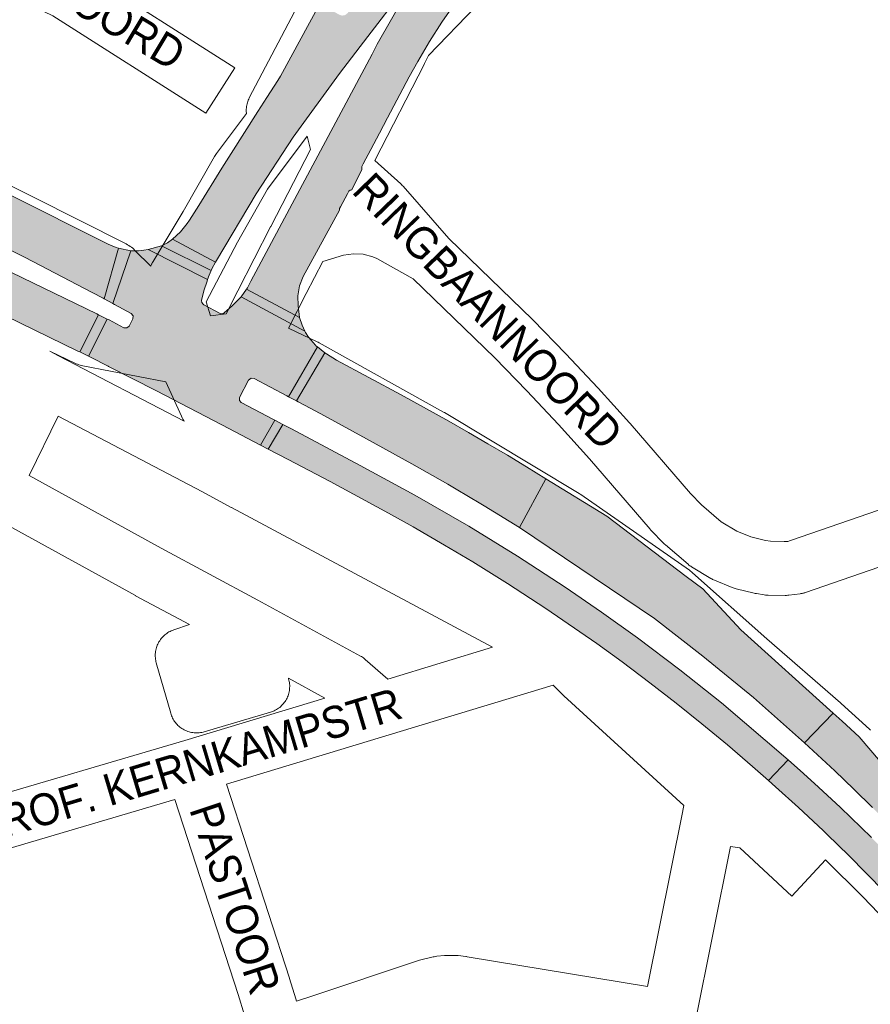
# Paper-space layout 'Layout1' of a CAD drawing. Header units: metres. Extents: x 123097 to 144122, y 392739 to 407589.
# Tile 343 of 510: x 134256 to 134461, y 398452 to 398690. Entities that reach past the tile are written whole.
import ezdxf
from ezdxf.enums import TextEntityAlignment as Align

# ---------------------------------------------------------------- set-up
doc = ezdxf.new("R2010")
doc.units = ezdxf.units.M
doc.header["$MEASUREMENT"] = 0
for name, color, linetype, lineweight in [('gs-anno-wegen algemeen tekst', 7, 'Continuous', 0), ('gs-knt-aanvullende hoofdweg', 7, 'Continuous', 0), ('gs-knt-hoofdweg', 7, 'Continuous', 0), ('gs-knt-wegen algemeen', 7, 'Continuous', 0), ('ir-ARC-asfalt-hoofdwegen-te inspecteren', 5, 'Continuous', 0)]:
    doc.layers.add(name, color=color, linetype=linetype, lineweight=lineweight)
doc.styles.add('Style-Arial', font='arial.ttf')

psp = doc.layouts.get("Layout1")

# ---------------------------------------------------------------- hatches: boundary and pattern name
at = {"layer": 'ir-ARC-asfalt-hoofdwegen-te inspecteren', "linetype": 'Continuous', "lineweight": 13}
for points in [[(134369.53, 398729.905), (134364.706, 398733.265), (134362.73, 398730.4), (134360.874, 398727.674), (134358.997, 398724.961), (134356.155, 398720.935), (134353.27, 398716.944), (134352.534, 398715.897), (134343.228, 398703.123), (134342.674, 398702.34), (134335.801, 398693.11), (134334.904, 398691.876), (134334.296, 398691.384), (134333.526, 398691.252), (134332.789, 398691.513), (134328.169, 398694.118), (134318.678, 398676.601), (134318.065, 398675.589), (134315.349, 398671.494), (134313.172, 398668.125), (134306.721, 398657.944), (134304.484, 398654.412), (134298.927, 398645.433), (134296.698, 398641.879), (134296.142, 398641.083), (134294.511, 398639.013), (134292.575, 398637.226), (134302.971, 398631.698), (134303.176, 398632.089), (134312.77, 398648.2), (134321.71, 398661.87), (134332.89, 398677.24), (134339.742, 398686.176), (134348.08, 398697.05), (134362.96, 398718.3)], [(134310.49, 398625.209), (134323.27, 398618.35), (134322.91, 398621.17), (134322.877, 398623.603), (134323.291, 398626.001), (134324.137, 398628.283), (134332.952, 398644.252), (134332.954, 398644.689), (134333.131, 398645.088), (134334.832, 398648.226), (134335.176, 398648.861), (134335.486, 398649.1), (134335.863, 398649.203), (134338.321, 398654.124), (134338.35, 398654.826), (134338.611, 398655.478), (134340.468, 398658.925), (134342.553, 398662.858), (134344.521, 398666.594), (134349.786, 398676.462), (134351.826, 398680.154), (134354.64, 398684.977), (134357.658, 398689.675), (134360.026, 398693.135), (134361.021, 398694.556), (134362.049, 398695.955), (134358.93, 398698.45), (134358.5, 398698.66), (134359.735, 398701.437), (134360.528, 398703.126), (134361.341, 398704.804), (134362.6, 398707.281), (134363.901, 398709.742), (134367.042, 398715.323), (134370.386, 398720.784), (134372.38, 398723.679), (134374.354, 398726.545), (134369.53, 398729.905), (134362.96, 398718.3), (134363.41, 398718.04), (134355.718, 398707.191), (134348.594, 398695.96), (134342.056, 398684.379), (134340.776, 398681.939), (134339.524, 398679.488), (134311.539, 398627.152), (134310.664, 398625.515)], [(134270.189, 398610.03), (134274.748, 398619.02), (134274.275, 398619.259), (134181.34, 398664.198), (134180.631, 398664.498), (134179.894, 398664.718), (134168.127, 398667.26), (134167.049, 398667.533), (134165.998, 398667.895), (134147.5, 398676.762), (134144.65, 398670.497), (134165.117, 398660.698), (134200.213, 398643.926), (134220.685, 398634.147), (134269.737, 398610.247)], [(134301.974, 398629.868), (134302.049, 398630.081), (134302.971, 398631.698), (134292.575, 398637.226), (134291.377, 398636.382), (134290.068, 398635.722), (134289.909, 398635.66), (134301.908, 398629.714)], [(134289.909, 398635.66), (134286.672, 398634.738), (134301.079, 398627.556), (134301.418, 398628.575), (134301.908, 398629.714)], [(134299.599, 398622.472), (134300.191, 398624.766), (134300.926, 398627.095), (134301.079, 398627.556), (134286.672, 398634.738), (134285.681, 398634.58), (134284.38, 398634.44), (134283.07, 398634.43), (134282.555, 398634.465), (134278.165, 398621.73), (134278.617, 398621.487), (134282.646, 398619.303), (134283.089, 398618.737), (134283.019, 398618.021), (134282.144, 398616.28), (134281.588, 398615.825), (134280.871, 398615.877), (134277.259, 398617.75), (134276.827, 398617.969), (134272.304, 398609.001), (134272.779, 398608.761), (134277.012, 398606.615), (134277.164, 398606.538), (134288.741, 398600.622), (134304.511, 398592.456), (134313.869, 398587.53), (134317.305, 398593.546), (134316.948, 398593.733), (134309.212, 398597.778), (134308.732, 398598.331), (134308.782, 398599.061), (134310.984, 398603.251), (134311.576, 398603.723), (134312.329, 398603.65), (134320.206, 398599.447), (134320.634, 398599.219), (134327.59, 398611.244), (134327.227, 398611.53), (134327.087, 398611.64), (134325.476, 398613.595), (134324.73, 398614.735), (134324.573, 398615.08), (134309.158, 398623.353), (134308.681, 398622.832), (134307.024, 398621.135), (134305.086, 398619.481), (134304.715, 398619.263), (134304.285, 398619.238), (134304.117, 398619.285), (134300.191, 398621.41), (134299.996, 398621.547), (134299.691, 398621.964)], [(134323.285, 398618.307), (134323.27, 398618.35), (134310.49, 398625.209), (134309.158, 398623.353), (134324.573, 398615.08), (134323.922, 398616.511)], [(134324.617, 398597.109), (134329.267, 398594.622), (134339.456, 398589.041), (134350.37, 398582.986), (134359.123, 398578.059), (134361.937, 398576.395), (134363.282, 398575.6), (134367.903, 398572.867), (134376.389, 398567.649), (134382.723, 398579.371), (134378.106, 398582.246), (134373.461, 398585.075), (134368.788, 398587.857), (134364.086, 398590.59), (134359.357, 398593.276), (134347.83, 398599.67), (134332.16, 398608.08), (134329.767, 398609.531), (134329.366, 398609.846), (134322.53, 398598.209), (134322.942, 398597.99)], [(134315.719, 398586.557), (134320.549, 398584.019), (134330.632, 398578.704), (134344.775, 398571.053), (134350.695, 398567.752), (134358.292, 398563.386), (134365.109, 398559.302), (134373.523, 398554.088), (134382.759, 398548.095), (134395.037, 398539.591), (134401.174, 398535.181), (134407.902, 398530.132), (134414.211, 398525.223), (134420.459, 398520.237), (134426.607, 398515.14), (134432.674, 398509.947), (134435.23, 398507.69), (134436.57, 398506.507), (134441.324, 398511.499), (134425.222, 398525.273), (134415.149, 398533.255), (134404.882, 398540.986), (134396.228, 398547.218), (134387.431, 398553.246), (134375.887, 398560.747), (134364.151, 398567.943), (134351.127, 398575.425), (134337.932, 398582.602), (134321.342, 398591.425), (134319.685, 398592.299), (134319.231, 398592.537)], [(134420.679, 398536.554), (134432.875, 398526.555), (134438.691, 398521.446), (134445.225, 398515.595), (134452.116, 398522.832), (134429.866, 398542.954), (134420.657, 398552.828), (134416.64, 398555.829), (134397.524, 398570.395), (134382.723, 398579.371), (134376.389, 398567.649), (134409.023, 398545.633)], [(134538.13, 398409.447), (134543.133, 398413.284), (134533.253, 398426.15), (134528.386, 398432.454), (134520.659, 398442.248), (134517.814, 398445.809), (134503.605, 398463.12), (134493.856, 398474.645), (134487.037, 398482.654), (134488.61, 398484.18), (134487.112, 398485.814), (134482.153, 398491.134), (134475.274, 398498.396), (134473.701, 398500), (134468.272, 398505.536), (134458.452, 398517.106), (134454.312, 398520.846), (134452.116, 398522.832), (134445.225, 398515.595), (134452.539, 398508.881), (134457.129, 398504.476), (134461.649, 398500), (134462.744, 398498.851), (134468.267, 398493.209), (134473.447, 398487.727), (134478.563, 398482.18), (134488.829, 398470.504), (134496.63, 398461.464), (134503.679, 398453.157), (134510.537, 398444.691), (134518.781, 398434.401), (134526.917, 398424.019)], [(134441.324, 398511.499), (134436.57, 398506.507), (134438.261, 398505.014), (134443.775, 398500), (134449.74, 398494.432), (134454.261, 398490.068), (134455.072, 398489.285), (134461.009, 398483.308), (134466.604, 398477.522), (134470.597, 398473.228), (134475.349, 398467.956), (134488.205, 398453.438), (134499.003, 398441.125), (134499.655, 398440.249), (134516.286, 398421.177), (134530.693, 398404.189), (134536.284, 398407.97), (134531.074, 398414.554), (134525.647, 398420.959), (134521.256, 398426.112), (134503.25, 398446.75), (134484.972, 398467.591), (134476.964, 398476.568), (134468.708, 398485.317), (134461.426, 398492.759), (134453.944, 398500), (134448.652, 398504.89), (134445, 398508.211)]]:
    psp.add_hatch(color=5, dxfattribs=at).paths.add_polyline_path(points, flags=0)
at = {"layer": 'ir-ARC-asfalt-hoofdwegen-te inspecteren', "linetype": 'Continuous', "lineweight": 13, "extrusion": (0, 0, -1)}
psp.add_hatch(color=5, dxfattribs=at).paths.add_polyline_path([(-134150.682, 398683.766), (-134175.841, 398672.25), (-134188.98, 398666.12), (-134202.1, 398659.86), (-134229.16, 398646.73), (-134256.98, 398632.82), (-134273.169, 398624.374), (-134275.807, 398622.997), (-134276.113, 398622.833), (-134279.523, 398635.055), (-134279.023, 398635.218), (-134277.02, 398636.07), (-134252.846, 398648.235), (-134244.943, 398652.107), (-134229.742, 398656.73), (-134229.546, 398656.79), (-134217.02, 398661.231), (-134214.686, 398661.795), (-134212.518, 398662.827), (-134193.543, 398671.852), (-134183.57, 398676.531), (-134172.228, 398681.765), (-134161.416, 398686.835), (-134159.877, 398687.446), (-134153.577, 398690.244)], flags=0)

# ---------------------------------------------------------------- linework, layer by layer
at = {"layer": 'gs-knt-aanvullende hoofdweg', "color": 7, "linetype": 'Continuous', "flags": 128}
for points in [[(134354.432, 398681.644), (134353.455, 398679.689), (134353.419, 398679.619), (134341.429, 398656.259)], [(134354.434, 398681.647), (134354.432, 398681.644)], [(134287.328, 398630.703), (134287.333, 398630.719), (134287.363, 398630.796), (134287.458, 398631.023), (134287.499, 398631.112), (134287.526, 398631.173), (134287.555, 398631.232), (134287.597, 398631.322), (134287.673, 398631.469), (134287.709, 398631.541), (134287.727, 398631.574), (134287.748, 398631.614), (134287.912, 398631.899), (134289.838, 398635.085), (134295.189, 398643.939), (134302.724, 398657.186), (134302.883, 398657.452), (134303.052, 398657.71), (134303.231, 398657.962), (134310.443, 398667.635)], [(134305.516, 398619.262), (134308.367, 398624.804), (134308.369, 398624.809), (134316.297, 398640.28), (134316.3, 398640.288), (134316.31, 398640.306), (134325.897, 398658.89), (134325.107, 398662.174), (134315.55, 398649.356), (134308.26, 398636.541), (134300.708, 398622.109), (134301.737, 398618.726)], [(134328.861, 398631.859), (134324.9, 398624.108), (134320.622, 398615.736)]]:
    psp.add_lwpolyline(points, dxfattribs=at)
at = {"layer": 'gs-knt-hoofdweg', "color": 7, "linetype": 'Continuous', "flags": 128}
for points in [[(134237.017, 398657.386), (134246.996, 398653.372), (134247.303, 398653.241), (134247.605, 398653.098), (134281.416, 398636.101), (134281.746, 398635.925), (134282.068, 398635.733), (134282.381, 398635.527), (134282.683, 398635.307), (134282.975, 398635.073), (134283.256, 398634.825), (134283.525, 398634.564), (134287.328, 398630.703)], [(134301.737, 398618.726), (134305.516, 398619.262)], [(134320.622, 398615.736), (134327.53, 398612.476), (134327.771, 398612.357), (134328.005, 398612.232), (134328.008, 398612.231), (134328.012, 398612.228)], [(134328.012, 398612.228), (134358.066, 398595.496), (134358.292, 398595.366), (134390.781, 398575.867), (134391.015, 398575.721), (134391.243, 398575.567), (134417.417, 398557.299), (134417.67, 398557.115), (134417.916, 398556.921), (134418.154, 398556.717), (134436.125, 398540.739), (134453.927, 398525.258), (134454.066, 398525.134), (134460.892, 398518.914), (134461.139, 398518.679)], [(134262.963, 398610.228), (134265.081, 398609.088), (134295.409, 398593.276)], [(134290.975, 398602.82), (134270.96, 398606.658), (134270.619, 398606.731), (134270.282, 398606.819), (134269.948, 398606.922), (134269.62, 398607.039), (134269.296, 398607.17), (134268.979, 398607.315), (134262.963, 398610.228)], [(134295.409, 398593.276), (134295.288, 398593.456), (134295.084, 398593.791), (134294.897, 398594.137), (134294.727, 398594.491), (134290.975, 398602.82)], [(134369.843, 398538.694), (134306.835, 398572.431), (134306.767, 398572.468), (134299.846, 398576.28), (134264.941, 398594.478)], [(134415.849, 398499.251), (134416.075, 398500.522), (134387.079, 398526.984), (134386.856, 398527.197), (134384.524, 398529.537)], [(134527.237, 398401.071), (134527.234, 398401.076), (134521.154, 398408.459), (134504.058, 398428.327), (134485.147, 398450.01), (134466.897, 398470.535), (134459.304, 398478.447), (134450.287, 398487.377)]]:
    psp.add_lwpolyline(points, dxfattribs=at)
at = {"layer": 'gs-knt-wegen algemeen', "color": 7, "linetype": 'Continuous', "flags": 128}
for points in [[(134310.443, 398667.635), (134310.431, 398667.739), (134310.408, 398668.052), (134310.401, 398668.366), (134310.409, 398668.68), (134310.432, 398668.993), (134310.47, 398669.304), (134310.522, 398669.613), (134310.59, 398669.92), (134310.673, 398670.223), (134310.769, 398670.521), (134310.881, 398670.815), (134311.006, 398671.102), (134311.145, 398671.384), (134327.535, 398702.66), (134327.66, 398702.888), (134335.2, 398715.974), (134335.349, 398716.219), (134405.087, 398825.823)], [(134365.906, 398693.529), (134354.434, 398681.647)], [(134354.432, 398681.644), (134354.429, 398681.643)], [(134354.434, 398681.647), (134354.432, 398681.644)], [(134341.429, 398656.259), (134347.714, 398650.618), (134347.904, 398650.441), (134348.086, 398650.256), (134348.261, 398650.065), (134359.33, 398637.439), (134359.332, 398637.437), (134359.335, 398637.434)], [(134359.335, 398637.434), (134379.541, 398617.853), (134379.674, 398617.721), (134387.542, 398609.646), (134387.622, 398609.563), (134395.345, 398601.35), (134395.423, 398601.265), (134403, 398592.915), (134403.115, 398592.785), (134417.695, 398575.833), (134420.325, 398573.11), (134425.144, 398568.998), (134428.891, 398566.749), (134432.271, 398565.357), (134435.847, 398564.488), (134437.035, 398564.306), (134440.31, 398564.269), (134441.234, 398564.242)], [(134444.161, 398551.63), (134441.479, 398551.295), (134441.188, 398551.265), (134440.896, 398551.249), (134440.603, 398551.245), (134436.431, 398551.292), (134436.127, 398551.303), (134435.823, 398551.328), (134435.522, 398551.367), (134433.602, 398551.66), (134433.324, 398551.708), (134433.048, 398551.769), (134428.714, 398552.822), (134428.474, 398552.885), (134428.237, 398552.957), (134428.003, 398553.039), (134427.772, 398553.129), (134423.479, 398554.897), (134423.256, 398554.994), (134423.036, 398555.099), (134422.82, 398555.213), (134422.608, 398555.334), (134417.979, 398558.114), (134417.751, 398558.257), (134417.529, 398558.41), (134417.313, 398558.572), (134417.105, 398558.742), (134411.636, 398563.409), (134411.402, 398563.618), (134411.179, 398563.838), (134408.2, 398566.922), (134408.071, 398567.059), (134407.946, 398567.2), (134393.3, 398584.229), (134385.82, 398592.473), (134378.176, 398600.601), (134370.414, 398608.568), (134350.691, 398627.68), (134341.915, 398632.595), (134341.007, 398632.989), (134338.678, 398633.611), (134336.345, 398633.752), (134333.9, 398633.409), (134328.861, 398631.859)], [(134441.238, 398564.242), (134441.879, 398564.465), (134467.737, 398573.407), (134585.916, 398615.755), (134633.847, 398633.129), (134635.173, 398633.625)], [(134642.877, 398622.607), (134638.379, 398620.923), (134638.315, 398620.9), (134590.319, 398603.503), (134472.095, 398561.138), (134472.027, 398561.114), (134445.49, 398551.937), (134445.297, 398551.875), (134445.145, 398551.829), (134444.99, 398551.788), (134444.835, 398551.749), (134444.679, 398551.716), (134444.522, 398551.684), (134444.365, 398551.659), (134444.207, 398551.635), (134444.169, 398551.631)], [(134264.941, 398594.478), (134257.935, 398580.192), (134289.868, 398562.604), (134313.199, 398550.076), (134313.233, 398550.058), (134337.972, 398536.584), (134338.219, 398536.442), (134338.461, 398536.289), (134338.695, 398536.126), (134338.922, 398535.953), (134339.14, 398535.77), (134344.562, 398531.034)], [(134329.384, 398526.436), (134320.588, 398531.226), (134320.63, 398531.095), (134320.712, 398530.787), (134320.78, 398530.475), (134320.832, 398530.16), (134320.868, 398529.842), (134320.889, 398529.524), (134320.894, 398529.205), (134320.883, 398528.886), (134320.857, 398528.567), (134320.815, 398528.251), (134320.758, 398527.937), (134320.686, 398527.626), (134320.598, 398527.319), (134320.495, 398527.016), (134320.378, 398526.719), (134320.246, 398526.429), (134320.1, 398526.145), (134319.941, 398525.868), (134319.768, 398525.6), (134319.582, 398525.34), (134319.383, 398525.09), (134319.173, 398524.85), (134318.951, 398524.62), (134318.718, 398524.402), (134318.474, 398524.196), (134318.221, 398524.001), (134317.959, 398523.819), (134317.688, 398523.651), (134317.409, 398523.495), (134317.122, 398523.354), (134316.829, 398523.227), (134316.531, 398523.114), (134316.227, 398523.016), (134300.262, 398518.304), (134299.961, 398518.223), (134299.657, 398518.157), (134299.35, 398518.105), (134299.04, 398518.068), (134298.73, 398518.045), (134298.418, 398518.038), (134298.107, 398518.046), (134297.796, 398518.068), (134297.487, 398518.105), (134297.18, 398518.157), (134296.876, 398518.224), (134296.575, 398518.305), (134296.279, 398518.4), (134295.987, 398518.509), (134295.701, 398518.633), (134295.421, 398518.769), (134295.148, 398518.919), (134294.883, 398519.082), (134294.625, 398519.258), (134294.377, 398519.445), (134294.137, 398519.644), (134293.908, 398519.855), (134293.688, 398520.076), (134293.48, 398520.307), (134293.283, 398520.548), (134293.097, 398520.799), (134292.924, 398521.057), (134292.763, 398521.324), (134292.615, 398521.598), (134292.481, 398521.879), (134292.36, 398522.167), (134292.253, 398522.459), (134292.16, 398522.756), (134288.674, 398534.933), (134288.596, 398535.234), (134288.532, 398535.538), (134288.483, 398535.845), (134288.448, 398536.154), (134288.428, 398536.464), (134288.423, 398536.775), (134288.433, 398537.085), (134288.458, 398537.395), (134288.497, 398537.703), (134288.551, 398538.009), (134288.62, 398538.313), (134288.703, 398538.612), (134288.8, 398538.907), (134288.911, 398539.198), (134289.036, 398539.482), (134289.174, 398539.76), (134289.325, 398540.032), (134289.49, 398540.296), (134289.666, 398540.551), (134289.855, 398540.799), (134290.055, 398541.036), (134290.266, 398541.264), (134290.488, 398541.482), (134290.72, 398541.688), (134290.962, 398541.884), (134291.213, 398542.067), (134291.472, 398542.239), (134291.739, 398542.398), (134292.013, 398542.544), (134292.294, 398542.676), (134292.582, 398542.795), (134292.874, 398542.901), (134296.678, 398544.169), (134283.678, 398551.15), (134283.617, 398551.183), (134252.139, 398568.52)], [(134441.234, 398564.242), (134441.238, 398564.242)], [(134441.234, 398564.242), (134441.238, 398564.242)], [(134444.165, 398551.63), (134444.161, 398551.63)], [(134444.165, 398551.63), (134444.161, 398551.63)], [(134444.169, 398551.631), (134444.165, 398551.63)], [(134444.169, 398551.631), (134444.165, 398551.63)], [(134344.562, 398531.034), (134369.843, 398538.694)], [(134384.524, 398529.537), (134344.885, 398517.528), (134305.663, 398505.644)], [(134244.077, 398501.066), (134295.563, 398516.188), (134329.384, 398526.436)], [(134305.663, 398505.644), (134320.836, 398458.833), (134320.873, 398458.714), (134322.371, 398453.77), (134322.555, 398453.252)], [(134293.184, 398501.919), (134241.831, 398486.836), (134239.043, 398485.777), (134233.215, 398482.971), (134230.67, 398481.466), (134225.389, 398477.701), (134198.843, 398455.366), (134198.669, 398455.224), (134198.568, 398455.148)], [(134310.141, 398449.303), (134310.053, 398449.549), (134309.956, 398449.845), (134308.431, 398454.878), (134293.184, 398501.919)], [(134415.847, 398499.243), (134415.848, 398499.247), (134415.849, 398499.251)], [(134415.847, 398499.243), (134415.848, 398499.247), (134415.849, 398499.251)], [(134407.315, 398456.783), (134415.834, 398499.182), (134415.847, 398499.243)], [(134322.555, 398453.252), (134326.279, 398454.458), (134352.013, 398463.049), (134352.276, 398463.131), (134352.543, 398463.201), (134355.511, 398463.92), (134355.803, 398463.983), (134356.097, 398464.033), (134356.393, 398464.07), (134358.28, 398464.259), (134358.509, 398464.277), (134358.738, 398464.288), (134358.967, 398464.291), (134360.863, 398464.28), (134361.092, 398464.274), (134361.321, 398464.261), (134361.549, 398464.24), (134363.434, 398464.029), (134363.603, 398464.007), (134363.772, 398463.982), (134407.315, 398456.783)]]:
    psp.add_lwpolyline(points, dxfattribs=at)
for points in [[(134257.196, 398708.878), (134269.736, 398702.752), (134269.954, 398702.64), (134270.168, 398702.52), (134270.377, 398702.392), (134307.631, 398678.642, -0.3851012), (134307.634, 398678.629), (134300.645, 398667.666, -0.3851035), (134300.632, 398667.664), (134263.689, 398691.216), (134253.299, 398696.292), (134252.931, 398695.101), (134252.837, 398694.818), (134252.73, 398694.54), (134240.336, 398664.474), (134240.21, 398664.189), (134239.11, 398661.845), (134237.017, 398657.386)], [(134450.287, 398487.377), (134442.149, 398478.618, -0.3682303), (134442.136, 398478.617), (134429.626, 398490.24), (134427.387, 398490.585), (134418.847, 398448.082), (134414.959, 398427.746), (134413.737, 398417.234), (134411.099, 398364.896)]]:
    psp.add_lwpolyline(points, format="xyb", dxfattribs=at)
at = {"layer": 'ir-ARC-asfalt-hoofdwegen-te inspecteren', "color": 5, "linetype": 'Continuous', "lineweight": 13, "flags": 128}
for points in [[(134328.169, 398694.118), (134318.678, 398676.601), (134318.065, 398675.589), (134315.349, 398671.494), (134313.172, 398668.125), (134306.721, 398657.944), (134304.484, 398654.412), (134298.927, 398645.433), (134296.698, 398641.879), (134296.142, 398641.083), (134294.511, 398639.013), (134292.575, 398637.226), (134302.971, 398631.698), (134303.176, 398632.089), (134312.77, 398648.2), (134321.71, 398661.87), (134332.89, 398677.24), (134339.742, 398686.176), (134348.08, 398697.05)], [(134348.594, 398695.96), (134342.056, 398684.379), (134340.776, 398681.939), (134339.524, 398679.488), (134311.539, 398627.152), (134310.664, 398625.515), (134310.49, 398625.209), (134323.27, 398618.35), (134322.91, 398621.17), (134322.877, 398623.603), (134323.291, 398626.001), (134324.137, 398628.283), (134332.952, 398644.252), (134332.954, 398644.689), (134333.131, 398645.088), (134334.832, 398648.226), (134335.176, 398648.861), (134335.486, 398649.1), (134335.863, 398649.203), (134338.321, 398654.124), (134338.35, 398654.826), (134338.611, 398655.478), (134340.468, 398658.925), (134342.553, 398662.858), (134344.521, 398666.594), (134349.786, 398676.462), (134351.826, 398680.154), (134354.64, 398684.977), (134357.658, 398689.675), (134360.026, 398693.135)], [(134229.16, 398646.73), (134256.98, 398632.82), (134273.169, 398624.374), (134275.807, 398622.997), (134276.113, 398622.833), (134279.523, 398635.055), (134279.023, 398635.218), (134277.02, 398636.07), (134252.846, 398648.235)], [(134468.272, 398505.536), (134458.452, 398517.106), (134454.312, 398520.846), (134452.116, 398522.832), (134445.225, 398515.595), (134452.539, 398508.881), (134457.129, 398504.476), (134461.649, 398500)], [(134461.426, 398492.759), (134453.944, 398500), (134448.652, 398504.89), (134445, 398508.211), (134441.324, 398511.499), (134436.57, 398506.507), (134438.261, 398505.014), (134443.775, 398500), (134449.74, 398494.432), (134454.261, 398490.068), (134455.072, 398489.285), (134461.009, 398483.308), (134466.604, 398477.522)]]:
    psp.add_lwpolyline(points, dxfattribs=at)
for points in [[(134270.189, 398610.03), (134274.748, 398619.02), (134274.275, 398619.259), (134181.34, 398664.198), (134180.631, 398664.498), (134179.894, 398664.718), (134168.127, 398667.26), (134167.049, 398667.533), (134165.998, 398667.895), (134147.5, 398676.762), (134144.65, 398670.497), (134165.117, 398660.698), (134200.213, 398643.926), (134220.685, 398634.147), (134269.737, 398610.247)], [(134279.523, 398635.055), (134276.113, 398622.833), (134278.165, 398621.73), (134282.555, 398634.465)], [(134289.909, 398635.66), (134286.672, 398634.738), (134301.079, 398627.556), (134301.418, 398628.575), (134301.908, 398629.714)], [(134299.599, 398622.472), (134300.191, 398624.766), (134300.926, 398627.095), (134301.079, 398627.556), (134286.672, 398634.738), (134285.681, 398634.58), (134284.38, 398634.44), (134283.07, 398634.43), (134282.555, 398634.465), (134278.165, 398621.73), (134278.617, 398621.487), (134282.646, 398619.303), (134283.089, 398618.737), (134283.019, 398618.021), (134282.144, 398616.28), (134281.588, 398615.825), (134280.871, 398615.877), (134277.259, 398617.75), (134276.827, 398617.969), (134272.304, 398609.001), (134272.779, 398608.761), (134277.012, 398606.615), (134277.164, 398606.538), (134288.741, 398600.622), (134304.511, 398592.456), (134313.869, 398587.53), (134317.305, 398593.546), (134316.948, 398593.733), (134309.212, 398597.778), (134308.732, 398598.331), (134308.782, 398599.061), (134310.984, 398603.251), (134311.576, 398603.723), (134312.329, 398603.65), (134320.206, 398599.447), (134320.634, 398599.219), (134327.59, 398611.244), (134327.227, 398611.53), (134327.087, 398611.64), (134325.476, 398613.595), (134324.73, 398614.735), (134324.573, 398615.08), (134309.158, 398623.353), (134308.681, 398622.832), (134307.024, 398621.135), (134305.086, 398619.481), (134304.715, 398619.263), (134304.285, 398619.238), (134304.117, 398619.285), (134300.191, 398621.41), (134299.996, 398621.547), (134299.691, 398621.964)], [(134274.748, 398619.02), (134270.189, 398610.03), (134272.304, 398609.001), (134276.827, 398617.969)], [(134322.53, 398598.209), (134329.366, 398609.846), (134327.59, 398611.244), (134320.634, 398599.219)], [(134315.719, 398586.557), (134319.231, 398592.537), (134317.305, 398593.546), (134313.869, 398587.53)], [(134315.719, 398586.557), (134320.549, 398584.019), (134330.632, 398578.704), (134344.775, 398571.053), (134350.695, 398567.752), (134358.292, 398563.386), (134365.109, 398559.302), (134373.523, 398554.088), (134382.759, 398548.095), (134395.037, 398539.591), (134401.174, 398535.181), (134407.902, 398530.132), (134414.211, 398525.223), (134420.459, 398520.237), (134426.607, 398515.14), (134432.674, 398509.947), (134435.23, 398507.69), (134436.57, 398506.507), (134441.324, 398511.499), (134425.222, 398525.273), (134415.149, 398533.255), (134404.882, 398540.986), (134396.228, 398547.218), (134387.431, 398553.246), (134375.887, 398560.747), (134364.151, 398567.943), (134351.127, 398575.425), (134337.932, 398582.602), (134321.342, 398591.425), (134319.685, 398592.299), (134319.231, 398592.537)], [(134420.679, 398536.554), (134432.875, 398526.555), (134438.691, 398521.446), (134445.225, 398515.595), (134452.116, 398522.832), (134429.866, 398542.954), (134420.657, 398552.828), (134416.64, 398555.829), (134397.524, 398570.395), (134382.723, 398579.371), (134376.389, 398567.649), (134409.023, 398545.633)]]:
    psp.add_lwpolyline(points, close=True, dxfattribs=at)
at = {"layer": 'ir-ARC-asfalt-hoofdwegen-te inspecteren', "color": 5, "linetype": 'Continuous', "lineweight": 13}
for points in [[(134301.974, 398629.868), (134302.049, 398630.081), (134302.971, 398631.698), (134292.575, 398637.226), (134291.377, 398636.382), (134290.068, 398635.722), (134289.909, 398635.66), (134301.908, 398629.714)], [(134323.285, 398618.307), (134323.27, 398618.35), (134310.49, 398625.209), (134309.158, 398623.353), (134324.573, 398615.08), (134323.922, 398616.511)], [(134324.617, 398597.109), (134329.267, 398594.622), (134339.456, 398589.041), (134350.37, 398582.986), (134359.123, 398578.059), (134361.937, 398576.395), (134363.282, 398575.6), (134367.903, 398572.867), (134376.389, 398567.649), (134382.723, 398579.371), (134378.106, 398582.246), (134373.461, 398585.075), (134368.788, 398587.857), (134364.086, 398590.59), (134359.357, 398593.276), (134347.83, 398599.67), (134332.16, 398608.08), (134329.767, 398609.531), (134329.366, 398609.846), (134322.53, 398598.209), (134322.942, 398597.99)]]:
    psp.add_lwpolyline(points, close=True, dxfattribs=at)
at = {"layer": 'ir-ARC-asfalt-hoofdwegen-te inspecteren', "color": 5, "linetype": 'Continuous', "lineweight": 13, "extrusion": (0, 0, -1)}
for points in [[(-134279.523, 398635.055), (-134276.113, 398622.833), (-134282.555, 398634.465), (-134278.165, 398621.73)], [(-134322.53, 398598.209), (-134329.366, 398609.846), (-134320.634, 398599.219), (-134327.59, 398611.244)], [(-134315.719, 398586.557), (-134319.231, 398592.537), (-134313.869, 398587.53), (-134317.305, 398593.546)]]:
    psp.add_solid(points, dxfattribs=at)
at = {"layer": 'ir-ARC-asfalt-hoofdwegen-te inspecteren', "color": 5, "linetype": 'Continuous', "lineweight": 13}
psp.add_solid([(134274.748, 398619.02), (134270.189, 398610.03), (134276.827, 398617.969), (134272.304, 398609.001)], dxfattribs=at)

# ---------------------------------------------------------------- texts
at = {"layer": 'gs-anno-wegen algemeen tekst', "color": 7, "style": 'Style-Arial', "width": 0.909091}
for s, rotation, p in [('NOORD', 329.08361, (134278.897, 398690.394)), ('RINGBAANNOORD', 314.02599, (134368.815, 398619.861)), ('PROF. KERNKAMPSTR', 16.73103, (134296.272, 398509.998)), ('PASTOOR', 288.26857, (134307.739, 398478.118))]:
    psp.add_text(s, height=7.7, rotation=rotation, dxfattribs=at).set_placement(p, align=Align.MIDDLE_CENTER)

doc.saveas('drawing.dxf')
